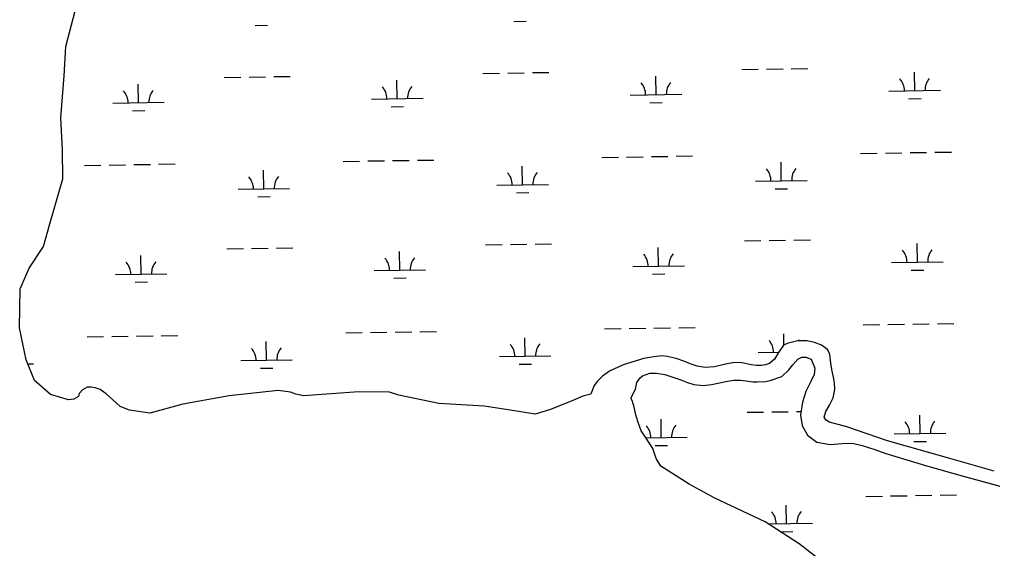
# Model space of a CAD drawing. Extents: x 3823584 to 3861785, y 301729 to 327625.
# Drawn here: x 3855138 to 3857025, y 323265 to 324291 of the extents above; entities that cross this region are included whole.
import ezdxf

# ---------------------------------------------------------------- set-up
doc = ezdxf.new("R2010")
doc.units = 0
doc.layers.add('V-TOPO-SHOR', color=7, linetype='Continuous')
doc.layers.add('V-WETL-SWMP', color=7, linetype='Continuous')

msp = doc.modelspace()

# ---------------------------------------------------------------- linework, layer by layer
at = {"layer": 'V-TOPO-SHOR'}
for points in [[(3856246.3, 323564.2), (3856230.2, 323560.3), (3856210.9, 323551.8), (3856167.8, 323534.4), (3856137.9, 323525.3), (3856085.7, 323533.8), (3856039.1, 323541.3), (3855951.5, 323546.3), (3855873.8, 323562.4), (3855855.4, 323568.4), (3855796.1, 323569.1), (3855688.6, 323561.2), (3855673.6, 323564.5), (3855663.6, 323568.3), (3855639.7, 323571.4), (3855544.5, 323560.9), (3855454.7, 323544.8), (3855390.5, 323527.7), (3855351.1, 323533), (3855332.8, 323540.1), (3855318.3, 323553.9), (3855306, 323564.9), (3855294.3, 323573.1), (3855284.9, 323576.9), (3855276.6, 323578), (3855268.8, 323577.9), (3855260, 323572.9), (3855253.9, 323565.6), (3855252.3, 323559.5), (3855243.5, 323554.5), (3855232.9, 323553.3), (3855197.9, 323563.6), (3855166.7, 323591.1), (3855150.9, 323631), (3855137.8, 323693), (3855139, 323768.4), (3855156.5, 323809), (3855184.5, 323850.7), (3855196.4, 323895.1), (3855221.9, 323982.3), (3855221.5, 324038.3), (3855218.3, 324100.4), (3855224.5, 324181.9), (3855228, 324239.1), (3855245.8, 324307.9)], [(3856708.5, 323510.3), (3856701.9, 323514.4), (3856698.5, 323519.6), (3856701.8, 323531), (3856708.9, 323542.7), (3856715.7, 323557.2), (3856719.5, 323573.3), (3856718.9, 323586), (3856716.6, 323597.6), (3856714, 323608.7), (3856712, 323620.1), (3856710.6, 323629.5), (3856709.4, 323641.4), (3856707.1, 323647.5), (3856704.9, 323650.8), (3856693.5, 323659.6), (3856680.1, 323664.8), (3856665.7, 323668), (3856647.4, 323667.9), (3856626.6, 323662.5), (3856619.4, 323659.1), (3856610.1, 323644.9), (3856602.4, 323632.1), (3856592.5, 323624), (3856584.8, 323621.2), (3856577, 323620), (3856567, 323619.7), (3856557.6, 323621.3), (3856538.7, 323624.8), (3856525.1, 323625.5), (3856507.1, 323622.3), (3856485.8, 323617.2), (3856467.8, 323616), (3856452.3, 323618.4), (3856440.9, 323622.5), (3856426.4, 323628.2), (3856411.4, 323633.4), (3856394.2, 323637.4), (3856384.2, 323638.7), (3856368.2, 323637), (3856349.1, 323633.3), (3856308.7, 323621.4), (3856282.1, 323608.7), (3856268.9, 323599.5), (3856257.9, 323588.3), (3856251.8, 323579.7), (3856246.3, 323564.2)], [(3856341.8, 323596.1), (3856346, 323599.7), (3856360.6, 323604.8), (3856373.4, 323605.1), (3856389.2, 323602.5), (3856401.1, 323598.9), (3856410.6, 323595.4), (3856420.3, 323591.9), (3856433.6, 323587), (3856445.6, 323583.4), (3856463.6, 323581.3), (3856479.9, 323583.1), (3856495.7, 323586.5), (3856511.2, 323589.7), (3856523.4, 323591.4), (3856535.3, 323591.5), (3856547, 323590.2), (3856560, 323588.3), (3856568.9, 323588.1), (3856585, 323589), (3856594.1, 323590.8), (3856616.2, 323598.4), (3856630.3, 323611.5), (3856637.7, 323621.2), (3856647.3, 323632.1), (3856655.1, 323636), (3856662.8, 323636.4), (3856673.1, 323632), (3856680.2, 323614.9), (3856679.1, 323602.4), (3856672.8, 323589), (3856663.3, 323569.3), (3856656.7, 323549), (3856652.5, 323523.8), (3856655.9, 323503.6), (3856666.3, 323484.8), (3856684.4, 323471.3), (3856710.5, 323466.8), (3856733.5, 323468.3), (3856753.4, 323469), (3856772, 323464.7), (3856796.5, 323456.8), (3856816.2, 323450), (3856895.1, 323425.8), (3856970.6, 323404.9), (3857108.1, 323367)], [(3856323.5, 323556.6), (3856332.8, 323573.8), (3856335.2, 323586.9), (3856341.8, 323596.1)], [(3857040.6, 322896.3), (3856965.1, 322997.3), (3856885.8, 323093.2), (3856857.4, 323114.1), (3856830.1, 323130), (3856767.1, 323182.8), (3856650.1, 323274.1), (3856583.8, 323316.9), (3856486.5, 323362.3), (3856437, 323389.7), (3856381.9, 323424.9), (3856372.4, 323439.8), (3856366.2, 323459.1), (3856352.2, 323481.2), (3856343.8, 323493.4), (3856337, 323511.1), (3856333, 323524.3), (3856330.2, 323539.3), (3856326.2, 323552), (3856323.5, 323556.6)], [(3857028.5, 323415), (3856942.4, 323439.4), (3856821.3, 323473.8), (3856742.7, 323501.1), (3856725.5, 323505.4), (3856708.5, 323510.3)]]:
    msp.add_lwpolyline(points, dxfattribs=at)
at = {"layer": 'V-WETL-SWMP'}
for p, q in [((3855228, 324239.1), (3855245.8, 324307.9)), ((3855594.8, 324279.8), (3855618.8, 324280.2)), ((3856096.7, 324287.6), (3856120.7, 324287.9)), ((3855224.5, 324181.9), (3855228, 324239.1)), ((3856036.8, 324186.6), (3856068.8, 324187.1)), ((3856084.8, 324187.4), (3856116.8, 324187.9)), ((3856132.8, 324188.1), (3856164.8, 324188.6)), ((3856538.7, 324194.4), (3856570.7, 324194.9)), ((3856586.7, 324195.1), (3856618.7, 324195.6)), ((3856634.7, 324195.8), (3856666.7, 324196.3)), ((3856874.2, 324153.1), (3856873.6, 324189.1)), ((3855218.3, 324100.4), (3855224.5, 324181.9)), ((3855368.7, 324129.9), (3855368.1, 324165.9)), ((3855535, 324178.9), (3855567, 324179.4)), ((3855583, 324179.6), (3855615, 324180.1)), ((3855631, 324180.4), (3855663, 324180.9)), ((3855870.5, 324137.6), (3855869.9, 324173.6)), ((3856372.4, 324145.4), (3856371.8, 324181.4)), ((3856824.2, 324152.3), (3856924.2, 324153.9)), ((3855318.7, 324129.1), (3855418.6, 324130.7)), ((3855820.5, 324136.9), (3855920.5, 324138.4)), ((3856322.4, 324144.6), (3856422.3, 324146.1)), ((3856360.6, 324129.7), (3856384.6, 324130.1)), ((3856862.4, 324137.5), (3856886.4, 324137.9)), ((3855356.9, 324114.3), (3855380.9, 324114.6)), ((3855858.7, 324122), (3855882.7, 324122.4)), ((3855221.5, 324038.3), (3855218.3, 324100.4)), ((3855221.9, 323982.3), (3855221.5, 324038.3)), ((3856865.2, 324032.9), (3856897.2, 324033.4)), ((3856913.2, 324033.6), (3856945.2, 324034.1)), ((3855765.5, 324015.9), (3855797.5, 324016.4)), ((3855813.5, 324016.7), (3855845.5, 324017.2)), ((3855861.5, 324017.4), (3855893.5, 324017.9)), ((3855909.5, 324018.1), (3855941.5, 324018.6)), ((3856267.4, 324023.7), (3856299.4, 324024.1)), ((3856315.4, 324024.4), (3856347.4, 324024.9)), ((3856363.4, 324025.1), (3856395.4, 324025.6)), ((3856411.4, 324025.9), (3856443.3, 324026.4)), ((3856615.4, 323978.3), (3856614.9, 324014.3)), ((3856769.2, 324031.4), (3856801.2, 324031.9)), ((3856817.2, 324032.1), (3856849.2, 324032.6)), ((3855263.7, 324008.2), (3855295.7, 324008.7)), ((3855311.7, 324008.9), (3855343.7, 324009.4)), ((3855359.7, 324009.7), (3855391.7, 324010.2)), ((3855407.7, 324010.4), (3855439.7, 324010.9)), ((3855611.7, 323962.8), (3855611.2, 323998.8)), ((3856113.6, 323970.5), (3856113, 324006.5)), ((3855196.4, 323895.1), (3855221.9, 323982.3)), ((3856565.4, 323977.5), (3856665.4, 323979)), ((3855561.7, 323962), (3855661.7, 323963.6)), ((3856063.6, 323969.8), (3856163.6, 323971.3)), ((3856603.7, 323962.7), (3856627.7, 323963)), ((3855600, 323947.2), (3855624, 323947.6)), ((3856101.8, 323954.9), (3856125.8, 323955.3)), ((3855184.5, 323850.7), (3855196.4, 323895.1)), ((3856639.8, 323863.2), (3856671.8, 323863.7)), ((3855156.5, 323809), (3855184.5, 323850.7)), ((3855540.1, 323846.2), (3855572.1, 323846.7)), ((3855588.1, 323847), (3855620.1, 323847.5)), ((3855636.1, 323847.7), (3855668.1, 323848.2)), ((3856042, 323854), (3856074, 323854.5)), ((3856090, 323854.7), (3856122, 323855.2)), ((3856137.9, 323855.5), (3856169.9, 323856)), ((3856377.5, 323812.7), (3856376.9, 323848.7)), ((3856543.8, 323861.7), (3856575.8, 323862.2)), ((3856591.8, 323862.5), (3856623.8, 323863)), ((3856879.3, 323820.5), (3856878.8, 323856.5)), ((3855373.8, 323797.2), (3855373.2, 323833.2)), ((3855875.6, 323805), (3855875.1, 323841)), ((3855139, 323768.4), (3855156.5, 323809)), ((3856327.5, 323812), (3856427.5, 323813.5)), ((3856829.3, 323819.7), (3856929.3, 323821.2)), ((3855323.8, 323796.5), (3855423.8, 323798)), ((3855825.6, 323804.2), (3855925.6, 323805.8)), ((3855863.9, 323789.4), (3855887.9, 323789.7)), ((3856365.7, 323797.1), (3856389.7, 323797.5)), ((3856867.6, 323804.8), (3856891.6, 323805.2)), ((3855362, 323781.6), (3855386, 323782)), ((3855137.8, 323693), (3855139, 323768.4)), ((3856416.5, 323693.2), (3856448.5, 323693.7)), ((3856774.3, 323698.8), (3856806.3, 323699.3)), ((3856822.3, 323699.5), (3856854.3, 323700)), ((3856870.3, 323700.2), (3856902.3, 323700.7)), ((3856918.3, 323701), (3856950.3, 323701.5)), ((3855150.9, 323631), (3855137.8, 323693)), ((3855268.8, 323675.5), (3855300.8, 323676)), ((3855316.8, 323676.3), (3855348.8, 323676.8)), ((3855364.8, 323677), (3855396.8, 323677.5)), ((3855412.8, 323677.8), (3855444.8, 323678.3)), ((3855770.7, 323683.3), (3855802.6, 323683.8)), ((3855818.6, 323684), (3855850.6, 323684.5)), ((3855866.6, 323684.8), (3855898.6, 323685.3)), ((3855914.6, 323685.5), (3855946.6, 323686)), ((3856272.5, 323691), (3856304.5, 323691.5)), ((3856320.5, 323691.8), (3856352.5, 323692.3)), ((3856368.5, 323692.5), (3856400.5, 323693)), ((3856620.3, 323659.5), (3856620, 323681.6)), ((3855616.9, 323630.2), (3855616.3, 323666.2)), ((3856118.7, 323637.9), (3856118.2, 323673.9)), ((3856619.4, 323659.1), (3856610.1, 323644.9)), ((3856626.6, 323662.5), (3856619.4, 323659.1)), ((3856647.4, 323667.9), (3856626.6, 323662.5)), ((3856665.7, 323668), (3856647.4, 323667.9)), ((3856680.1, 323664.8), (3856665.7, 323668)), ((3856693.5, 323659.6), (3856680.1, 323664.8)), ((3856704.9, 323650.8), (3856693.5, 323659.6)), ((3856068.7, 323637.1), (3856168.7, 323638.7)), ((3856368.2, 323637), (3856349.1, 323633.3)), ((3856384.2, 323638.7), (3856368.2, 323637)), ((3856394.2, 323637.4), (3856384.2, 323638.7)), ((3856411.4, 323633.4), (3856394.2, 323637.4)), ((3856570.6, 323644.9), (3856610.5, 323645.5)), ((3856610.1, 323644.9), (3856602.4, 323632.1)), ((3856707.1, 323647.5), (3856704.9, 323650.8)), ((3856709.4, 323641.4), (3856707.1, 323647.5)), ((3856710.6, 323629.5), (3856709.4, 323641.4)), ((3855166.7, 323591.1), (3855150.9, 323631)), ((3855154.1, 323623), (3855165, 323623.2)), ((3855566.9, 323629.4), (3855666.9, 323630.9)), ((3856106.9, 323622.3), (3856130.9, 323622.7)), ((3856308.7, 323621.4), (3856282.1, 323608.7)), ((3856349.1, 323633.3), (3856308.7, 323621.4)), ((3856426.4, 323628.2), (3856411.4, 323633.4)), ((3856440.9, 323622.5), (3856426.4, 323628.2)), ((3856452.3, 323618.4), (3856440.9, 323622.5)), ((3856467.8, 323616), (3856452.3, 323618.4)), ((3856507.1, 323622.3), (3856485.8, 323617.2)), ((3856525.1, 323625.5), (3856507.1, 323622.3)), ((3856538.7, 323624.8), (3856525.1, 323625.5)), ((3856557.6, 323621.3), (3856538.7, 323624.8)), ((3856567, 323619.7), (3856557.6, 323621.3)), ((3856577, 323620), (3856567, 323619.7)), ((3856584.8, 323621.2), (3856577, 323620)), ((3856592.5, 323624), (3856584.8, 323621.2)), ((3856602.4, 323632.1), (3856592.5, 323624)), ((3856630.3, 323611.5), (3856637.7, 323621.2)), ((3856637.7, 323621.2), (3856647.3, 323632.1)), ((3856647.3, 323632.1), (3856655.1, 323636)), ((3856655.1, 323636), (3856662.8, 323636.4)), ((3856662.8, 323636.4), (3856673.1, 323632)), ((3856673.1, 323632), (3856680.2, 323614.9)), ((3856712, 323620.1), (3856710.6, 323629.5)), ((3856714, 323608.7), (3856712, 323620.1)), ((3855605.1, 323614.5), (3855629.1, 323614.9)), ((3856268.9, 323599.5), (3856257.9, 323588.3)), ((3856282.1, 323608.7), (3856268.9, 323599.5)), ((3856341.8, 323596.1), (3856346, 323599.7)), ((3856346, 323599.7), (3856360.6, 323604.8)), ((3856360.6, 323604.8), (3856373.4, 323605.1)), ((3856373.4, 323605.1), (3856389.2, 323602.5)), ((3856389.2, 323602.5), (3856401.1, 323598.9)), ((3856485.8, 323617.2), (3856467.8, 323616)), ((3856616.2, 323598.4), (3856630.3, 323611.5)), ((3856679.1, 323602.4), (3856672.8, 323589)), ((3856680.2, 323614.9), (3856679.1, 323602.4)), ((3856716.6, 323597.6), (3856714, 323608.7)), ((3855197.9, 323563.6), (3855166.7, 323591.1)), ((3856257.9, 323588.3), (3856251.8, 323579.7)), ((3856332.8, 323573.8), (3856335.2, 323586.9)), ((3856335.2, 323586.9), (3856341.8, 323596.1)), ((3856401.1, 323598.9), (3856410.6, 323595.4)), ((3856410.6, 323595.4), (3856420.3, 323591.9)), ((3856420.3, 323591.9), (3856433.6, 323587)), ((3856433.6, 323587), (3856445.6, 323583.4)), ((3856445.6, 323583.4), (3856463.6, 323581.3)), ((3856463.6, 323581.3), (3856479.9, 323583.1)), ((3856479.9, 323583.1), (3856495.7, 323586.5)), ((3856495.7, 323586.5), (3856511.2, 323589.7)), ((3856511.2, 323589.7), (3856523.4, 323591.4)), ((3856523.4, 323591.4), (3856535.3, 323591.5)), ((3856535.3, 323591.5), (3856547, 323590.2)), ((3856547, 323590.2), (3856560, 323588.3)), ((3856560, 323588.3), (3856568.9, 323588.1)), ((3856568.9, 323588.1), (3856585, 323589)), ((3856585, 323589), (3856594.1, 323590.8)), ((3856594.1, 323590.8), (3856616.2, 323598.4)), ((3856672.8, 323589), (3856663.3, 323569.3)), ((3856718.9, 323586), (3856716.6, 323597.6)), ((3856719.5, 323573.3), (3856718.9, 323586)), ((3855232.9, 323553.3), (3855197.9, 323563.6)), ((3855253.9, 323565.6), (3855252.3, 323559.5)), ((3855260, 323572.9), (3855253.9, 323565.6)), ((3855268.8, 323577.9), (3855260, 323572.9)), ((3855276.6, 323578), (3855268.8, 323577.9)), ((3855284.9, 323576.9), (3855276.6, 323578)), ((3855294.3, 323573.1), (3855284.9, 323576.9)), ((3855306, 323564.9), (3855294.3, 323573.1)), ((3855318.3, 323553.9), (3855306, 323564.9)), ((3855639.7, 323571.4), (3855544.5, 323560.9)), ((3855663.6, 323568.3), (3855639.7, 323571.4)), ((3855673.6, 323564.5), (3855663.6, 323568.3)), ((3855688.6, 323561.2), (3855673.6, 323564.5)), ((3855796.1, 323569.1), (3855688.6, 323561.2)), ((3855855.4, 323568.4), (3855796.1, 323569.1)), ((3855873.8, 323562.4), (3855855.4, 323568.4)), ((3855951.5, 323546.3), (3855873.8, 323562.4)), ((3856246.3, 323564.2), (3856230.2, 323560.3)), ((3856251.8, 323579.7), (3856246.3, 323564.2)), ((3856323.5, 323556.6), (3856332.8, 323573.8)), ((3856663.3, 323569.3), (3856656.7, 323549)), ((3856715.7, 323557.2), (3856719.5, 323573.3)), ((3855243.5, 323554.5), (3855232.9, 323553.3)), ((3855252.3, 323559.5), (3855243.5, 323554.5)), ((3855332.8, 323540.1), (3855318.3, 323553.9)), ((3855454.7, 323544.8), (3855390.5, 323527.7)), ((3855544.5, 323560.9), (3855454.7, 323544.8)), ((3856039.1, 323541.3), (3855951.5, 323546.3)), ((3856210.9, 323551.8), (3856167.8, 323534.4)), ((3856230.2, 323560.3), (3856210.9, 323551.8)), ((3856326.2, 323552), (3856323.5, 323556.6)), ((3856330.2, 323539.3), (3856326.2, 323552)), ((3856656.7, 323549), (3856652.5, 323523.8)), ((3856701.8, 323531), (3856708.9, 323542.7)), ((3856708.9, 323542.7), (3856715.7, 323557.2)), ((3855351.1, 323533), (3855332.8, 323540.1)), ((3855390.5, 323527.7), (3855351.1, 323533)), ((3856085.7, 323533.8), (3856039.1, 323541.3)), ((3856137.9, 323525.3), (3856085.7, 323533.8)), ((3856167.8, 323534.4), (3856137.9, 323525.3)), ((3856333, 323524.3), (3856330.2, 323539.3)), ((3856337, 323511.1), (3856333, 323524.3)), ((3856548.9, 323529.1), (3856580.9, 323529.6)), ((3856596.9, 323529.8), (3856628.9, 323530.3)), ((3856644.9, 323530.6), (3856653.6, 323530.7)), ((3856652.5, 323523.8), (3856655.9, 323503.6)), ((3856698.5, 323519.6), (3856701.8, 323531)), ((3856884.5, 323487.8), (3856883.9, 323523.8)), ((3856343.8, 323493.4), (3856337, 323511.1)), ((3856382.6, 323480.1), (3856382.1, 323516.1)), ((3856701.9, 323514.4), (3856698.5, 323519.6)), ((3856708.5, 323510.3), (3856701.9, 323514.4)), ((3856725.5, 323505.4), (3856708.5, 323510.3)), ((3856742.7, 323501.1), (3856725.5, 323505.4)), ((3856352.2, 323481.2), (3856343.8, 323493.4)), ((3856655.9, 323503.6), (3856666.3, 323484.8)), ((3856821.3, 323473.8), (3856742.7, 323501.1)), ((3856834.5, 323487.1), (3856934.5, 323488.6)), ((3856366.2, 323459.1), (3856352.2, 323481.2)), ((3856353.2, 323479.6), (3856432.6, 323480.9)), ((3856666.3, 323484.8), (3856684.4, 323471.3)), ((3856684.4, 323471.3), (3856710.5, 323466.8)), ((3856710.5, 323466.8), (3856733.5, 323468.3)), ((3856733.5, 323468.3), (3856753.4, 323469)), ((3856753.4, 323469), (3856772, 323464.7)), ((3856942.4, 323439.4), (3856821.3, 323473.8)), ((3856872.7, 323472.2), (3856896.7, 323472.6)), ((3856372.4, 323439.8), (3856366.2, 323459.1)), ((3856370.8, 323464.5), (3856394.8, 323464.8)), ((3856772, 323464.7), (3856796.5, 323456.8)), ((3856796.5, 323456.8), (3856816.2, 323450)), ((3856816.2, 323450), (3856895.1, 323425.8)), ((3856381.9, 323424.9), (3856372.4, 323439.8)), ((3857028.5, 323415), (3856942.4, 323439.4)), ((3856437, 323389.7), (3856381.9, 323424.9)), ((3856895.1, 323425.8), (3856970.6, 323404.9)), ((3856970.6, 323404.9), (3857108.1, 323367)), ((3856486.5, 323362.3), (3856437, 323389.7)), ((3856583.8, 323316.9), (3856486.5, 323362.3)), ((3856779.5, 323366.1), (3856811.5, 323366.6)), ((3856827.5, 323366.9), (3856859.5, 323367.4)), ((3856875.5, 323367.6), (3856907.5, 323368.1)), ((3856923.5, 323368.3), (3856955.5, 323368.8)), ((3856625.7, 323313), (3856625.1, 323349)), ((3856650.1, 323274.1), (3856583.8, 323316.9)), ((3856590.8, 323312.5), (3856675.7, 323313.8)), ((3856614.1, 323297.4), (3856637.9, 323297.8)), ((3856767.1, 323182.8), (3856650.1, 323274.1))]:
    msp.add_line(p, q, dxfattribs=at)
for centre, start, end in [((3856317.1, 324145), 0.1115, 41.6552), ((3856427.6, 324146.7), 140.1115, 181.6552), ((3856819, 324152.7), 0.1115, 41.6552), ((3856929.4, 324154.4), 140.1115, 181.6552), ((3855313.4, 324129.5), 0.1115, 41.6552), ((3855423.9, 324131.2), 140.1115, 181.6552), ((3855815.3, 324137.2), 0.1115, 41.6552), ((3855925.7, 324138.9), 140.1115, 181.6552), ((3856560.2, 323977.9), 0.1115, 41.6552), ((3856670.7, 323979.6), 140.1115, 181.6552), ((3855556.5, 323962.4), 0.1115, 41.6552), ((3855667, 323964.1), 140.1115, 181.6552), ((3856058.3, 323970.2), 0.1115, 41.6552), ((3856168.8, 323971.9), 140.1115, 181.6552), ((3856934.6, 323821.8), 140.1115, 181.6552), ((3855820.4, 323804.6), 0.1115, 41.6552), ((3855930.9, 323806.3), 140.1115, 181.6552), ((3856322.2, 323812.3), 0.1115, 41.6552), ((3856432.7, 323814), 140.1115, 181.6552), ((3856824.1, 323820.1), 0.1115, 41.6552), ((3855318.5, 323796.9), 0.1115, 41.6552), ((3855429, 323798.6), 140.1115, 181.6552), ((3856063.5, 323637.5), 0.1115, 41.6552), ((3856173.9, 323639.2), 140.1115, 181.6552), ((3856565.3, 323645.3), 0.1115, 41.6552), ((3856675.8, 323647), 140.1115, 143.6066), ((3855561.6, 323629.8), 0.1115, 41.6552), ((3855672.1, 323631.5), 140.1115, 181.6552), ((3856829.2, 323487.4), 0.1115, 41.6552), ((3856939.7, 323489.2), 140.1115, 181.6552), ((3856327.4, 323479.7), 0.1115, 41.6552), ((3856437.8, 323481.4), 140.1115, 181.6552), ((3856570.4, 323312.6), 0.1115, 41.6552), ((3856680.9, 323314.3), 140.1115, 181.6552)]:
    msp.add_arc(centre, 35.2, start, end, dxfattribs=at)

doc.saveas('drawing.dxf')
